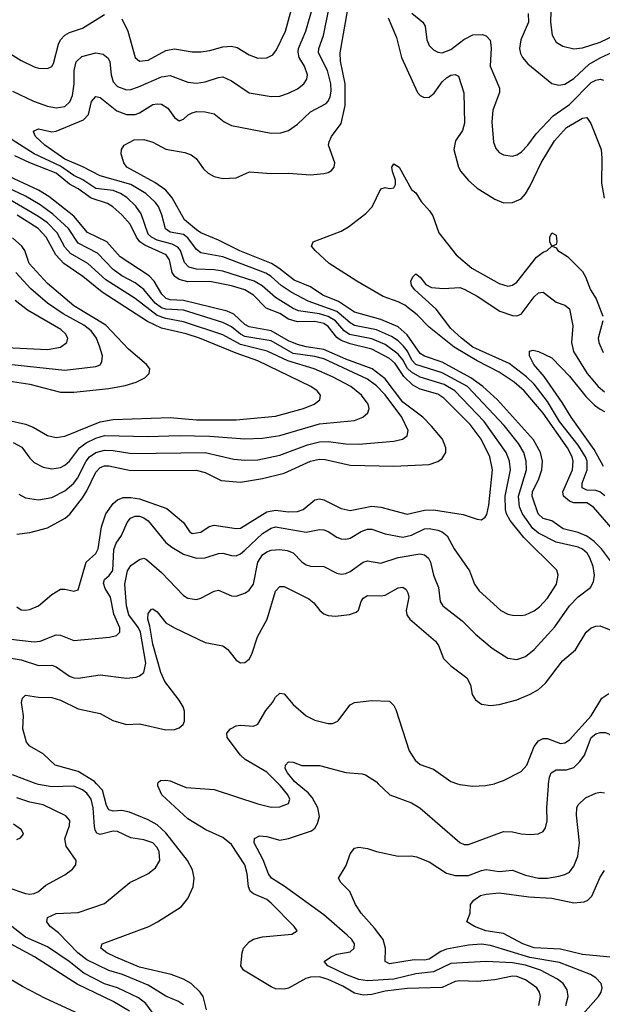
# Model space of a CAD drawing. Header units: inches. Extents: x 1308407 to 1441228, y 959628 to 1036311.
# Tile 615 of 656: x 1380843 to 1383500, y 1018995 to 1023482. Entities that reach past the tile are written whole.
import ezdxf

# ---------------------------------------------------------------- set-up
doc = ezdxf.new("R2010")
doc.units = ezdxf.units.IN
doc.header["$MEASUREMENT"] = 0
doc.layers.add('B3081', color=7, linetype='Continuous')
doc.layers.add('B3082', color=7, linetype='Continuous')

msp = doc.modelspace()

# ---------------------------------------------------------------- linework, layer by layer
at = {"layer": 'B3081', "color": 5}
for points, elevation in [([(1381590, 1018992.6), (1381568.3, 1019008.3), (1381510, 1019032.3), (1381430, 1019082.4), (1381312.4, 1019130), (1381250, 1019149.2), (1381150, 1019196.7), (1381109.1, 1019230), (1381020.7, 1019320.7), (1380983.1, 1019350), (1380967.3, 1019370), (1380969.7, 1019390), (1381010, 1019408.4), (1381110, 1019413), (1381230, 1019454.9), (1381346.3, 1019550), (1381427.6, 1019590), (1381463.3, 1019616.7), (1381483.1, 1019650), (1381479.9, 1019690), (1381470.5, 1019710), (1381450, 1019730.5), (1381410, 1019744.7), (1381350, 1019753.2), (1381290, 1019782.4), (1381270, 1019784.1), (1381210, 1019768.9), (1381195.4, 1019775.4), (1381187.6, 1019787.6), (1381184.5, 1019804.5), (1381178.1, 1019890), (1381170, 1019929.7), (1381150, 1019957.6), (1381130, 1019972.7), (1381090, 1019988.1), (1380990, 1019986.1), (1380930, 1019996.1), (1380919.3, 1020000)], 2940), ([(1381695.6, 1018970), (1381680.2, 1019030), (1381666.6, 1019050), (1381625.4, 1019090), (1381590, 1019109.9), (1381533.5, 1019130), (1381390, 1019164.7), (1381281.6, 1019210), (1381241.1, 1019230), (1381212.8, 1019250), (1381219.6, 1019270), (1381431.8, 1019350), (1381471.6, 1019370), (1381580.3, 1019439.7), (1381610, 1019477.1), (1381634.8, 1019530), (1381639.8, 1019570), (1381631.9, 1019608.1), (1381609.3, 1019650), (1381510, 1019776), (1381470, 1019812.5), (1381430, 1019835.4), (1381343.9, 1019870), (1381310, 1019878.4), (1381270, 1019875.6), (1381250, 1019881.1), (1381240.1, 1019900.1), (1381220.8, 1019970), (1381194, 1020000)], 2920), ([(1383211.1, 1018990), (1383218.6, 1019030), (1383214.5, 1019050), (1383201, 1019070), (1383150, 1019105.8), (1383110, 1019122.1), (1383090, 1019123.4), (1383010, 1019106.9), (1382930, 1019098.4), (1382850, 1019101.2), (1382830, 1019098.5), (1382770, 1019070.7), (1382610, 1019067), (1382510, 1019055.4), (1382450, 1019039.4), (1382410, 1019035.7), (1382370, 1019045.4), (1382317, 1019077), (1382250, 1019108.2), (1382210, 1019119.9), (1382170, 1019118.6), (1382147.9, 1019112.1), (1382070, 1019068.7), (1382050, 1019063.2), (1382010, 1019066), (1381990, 1019073.8), (1381863.6, 1019150), (1381851.5, 1019170), (1381857.7, 1019230), (1381863.9, 1019250), (1381890, 1019280.2), (1381910, 1019291.8), (1381950, 1019302.5), (1382085.1, 1019314.9), (1382109.4, 1019330), (1382095.1, 1019350), (1381990, 1019456.3), (1381970, 1019472.2), (1381910, 1019497.8), (1381895, 1019510), (1381886.6, 1019530), (1381881.5, 1019590), (1381869.6, 1019630), (1381810, 1019723.5), (1381770, 1019754.4), (1381691.6, 1019790), (1381610, 1019839.8), (1381492.1, 1019950), (1381472.8, 1019990), (1381474, 1020000)], 2880), ([(1381562.3, 1020000), (1381602.8, 1019982.8), (1381730, 1019973), (1381930, 1019908.3), (1381990, 1019893.5), (1382030, 1019894.2), (1382069.6, 1019910), (1382075.5, 1019930), (1382065.7, 1019950), (1382033.4, 1019990), (1382023.3, 1020000)], 2880), ([(1383333.8, 1018990), (1383344.9, 1019030), (1383340.5, 1019060.5), (1383322.4, 1019090), (1383295.4, 1019110), (1383218, 1019150), (1383150, 1019172.5), (1383090, 1019183.1), (1382970, 1019190.3), (1382810, 1019181.2), (1382730, 1019143), (1382650, 1019133.1), (1382550, 1019110), (1382430, 1019101.5), (1382390, 1019107.3), (1382330, 1019130.3), (1382248.6, 1019170), (1382232.4, 1019190), (1382260.3, 1019210), (1382290, 1019222.9), (1382350, 1019233.8), (1382368.7, 1019250), (1382370, 1019271.1), (1382358.2, 1019290), (1382337, 1019310), (1382230, 1019401.9), (1382050, 1019532.7), (1381991.5, 1019570), (1381977.6, 1019590), (1381953.5, 1019653.5), (1381913, 1019730), (1381914.5, 1019750), (1381937.7, 1019762.3), (1381970, 1019759.6), (1382030, 1019742.8), (1382070, 1019751), (1382174.2, 1019785.8), (1382190, 1019797.8), (1382202, 1019818), (1382210.8, 1019850), (1382202.4, 1019890), (1382176.6, 1019936.6), (1382159, 1019959), (1382108.2, 1020000)], 2860), ([(1382478.8, 1020000), (1382532, 1019950), (1382630, 1019912.7), (1382667.6, 1019890), (1382850, 1019732), (1382870, 1019723.1), (1382890, 1019722.7), (1383050, 1019781.8), (1383090, 1019780.7), (1383130, 1019771.5), (1383171.1, 1019768.9), (1383207.9, 1019772.1), (1383230, 1019782), (1383240.8, 1019799.2), (1383248.5, 1019831.5), (1383246.9, 1019890), (1383254.2, 1019990), (1383255.4, 1020000)], 2860), ([(1382839.9, 1020000), (1382850, 1019996.5), (1382910, 1019988.2), (1382968, 1019992), (1383008.7, 1020000)], 2880), ([(1380790, 1019527.3), (1380870, 1019499.4), (1380890, 1019496.1), (1380910, 1019499), (1380930, 1019509.4), (1380962.9, 1019537.1), (1381050, 1019585.3), (1381084.2, 1019610), (1381099.7, 1019630), (1381101.1, 1019650), (1381056, 1019716), (1381048.6, 1019748.6), (1381070.6, 1019810), (1381071.8, 1019831.8), (1381054.4, 1019854.4), (1380950, 1019903.4), (1380890, 1019915.5), (1380830, 1019935.8)], 2960), ([(1383410.8, 1018949.2), (1383482.2, 1019030), (1383494.6, 1019050), (1383498.9, 1019070), (1383494.8, 1019090), (1383470, 1019116), (1383447.1, 1019130), (1383304.7, 1019184.7), (1383170, 1019208.8), (1382990, 1019263), (1382950, 1019268.5), (1382890, 1019263.8), (1382790, 1019246.1), (1382764.2, 1019235.8), (1382710, 1019200.1), (1382690, 1019196.3), (1382642.3, 1019197.7), (1382530, 1019179.8), (1382509.7, 1019190), (1382510.9, 1019250), (1382500.8, 1019290), (1382462, 1019342), (1382401.1, 1019410), (1382375.4, 1019450), (1382348.6, 1019508.6), (1382307.6, 1019550), (1382297.6, 1019570), (1382332.1, 1019627.9), (1382350, 1019681), (1382370, 1019706.8), (1382390, 1019710.6), (1382430, 1019705.5), (1382470, 1019690.4), (1382570, 1019670.4), (1382630, 1019671.5), (1382652.9, 1019667.1), (1382710, 1019644.7), (1382790, 1019592.9), (1382830, 1019581), (1382890, 1019581.7), (1382950, 1019605.1), (1382970, 1019608.5), (1383030, 1019599.4), (1383090, 1019606.6), (1383150, 1019582.8), (1383210, 1019570.1), (1383250.8, 1019569.2), (1383301.7, 1019578.2), (1383330, 1019585.8), (1383350, 1019596.9), (1383370, 1019624.6), (1383388.6, 1019670), (1383396.7, 1019730), (1383383.1, 1019856.9), (1383384.6, 1019890), (1383390, 1019903.8), (1383423.7, 1019936.3), (1383470, 1019957.6), (1383490, 1019962), (1383510, 1019958)], 2840), ([(1380830, 1019745.3), (1380847.2, 1019752.8), (1380860.5, 1019770), (1380851.5, 1019790), (1380815.2, 1019815.2)], 2980), ([(1383584.3, 1019204.3), (1383410, 1019221.8), (1383310, 1019245.7), (1383190, 1019252.6), (1383138, 1019270), (1383050, 1019317.2), (1382969.7, 1019330), (1382917, 1019350), (1382882, 1019370), (1382898, 1019410), (1382899.5, 1019450), (1382914, 1019470), (1382945.1, 1019490), (1382970, 1019496.9), (1383030, 1019502.2), (1383164.7, 1019484.7), (1383270, 1019478.3), (1383370, 1019456.8), (1383417.9, 1019462.1), (1383434.8, 1019470), (1383453.1, 1019486.9), (1383490, 1019574.4), (1383510, 1019603.8)], 2820), ([(1381452.9, 1018952.9), (1381419, 1018999), (1381384.8, 1019024.8), (1381290, 1019069.6), (1381230, 1019088), (1381136.2, 1019136.2), (1381069.3, 1019190), (1380970, 1019257.4), (1380870, 1019301.1), (1380703.5, 1019430)], 2960), ([(1381343.7, 1018963.7), (1381270, 1019007.2), (1381106.1, 1019086.1), (1380910.7, 1019210.7), (1380690, 1019329.1)], 2980), ([(1381150, 1018934.8), (1380960.9, 1019020.9), (1380856.1, 1019076.1), (1380710, 1019161.7)], 3020)]:
    msp.add_lwpolyline(points, dxfattribs=dict(at, elevation=elevation))
at = {"layer": 'B3082', "color": 5}
for points, elevation in [([(1383267.6, 1023570), (1383264.4, 1023470), (1383271.5, 1023411.5), (1383290, 1023378.9), (1383320.6, 1023360.6), (1383370, 1023348.4), (1383410, 1023354), (1383490, 1023378.6), (1383590, 1023427)], 2980), ([(1380770, 1020578.9), (1380850, 1020564.6), (1380930, 1020538.4), (1380990, 1020539.8), (1381010, 1020532.5), (1381070, 1020490.2), (1381090, 1020482.3), (1381110, 1020481.1), (1381210, 1020495.8), (1381330, 1020481.6), (1381374.2, 1020485.8), (1381390, 1020491.4), (1381410, 1020507.2), (1381419.2, 1020550), (1381395.1, 1020690), (1381385.9, 1020710), (1381341.4, 1020770), (1381330, 1020810), (1381323.5, 1020910), (1381334.8, 1020970), (1381350, 1020995), (1381390, 1021021.6), (1381410, 1021028.1), (1381421.7, 1021021.7), (1381490, 1020962.3), (1381590, 1020858), (1381610, 1020846.2), (1381650, 1020840.2), (1381670, 1020844.9), (1381730, 1020877.6), (1381750, 1020881.3), (1381810, 1020855.8), (1381830, 1020854.4), (1381873, 1020870), (1381890, 1020882), (1381910, 1020908.8), (1381928.9, 1021010), (1381950, 1021043.2), (1381970, 1021057.3), (1381990, 1021064), (1382030, 1021067.2), (1382062.8, 1021062.8), (1382090, 1021052.9), (1382130.7, 1021010.7), (1382150, 1020997.1), (1382170, 1020991), (1382230, 1020990.2), (1382290, 1020959.7), (1382310, 1020955.2), (1382330, 1020957.4), (1382350, 1020967), (1382410, 1021009.4), (1382430, 1021015.8), (1382490, 1021005), (1382569.5, 1021030.5), (1382667.8, 1021047.8), (1382690, 1021043.8), (1382707.8, 1021027.8), (1382716.3, 1021010), (1382730.7, 1020950.7), (1382753.6, 1020893.6), (1382760.2, 1020830), (1382772.4, 1020810), (1382861.6, 1020741.6), (1382921.6, 1020681.6), (1382997.7, 1020617.7), (1383070, 1020572.8), (1383110, 1020566.7), (1383150, 1020579.2), (1383190, 1020611.3), (1383284.3, 1020715.7), (1383350, 1020810.9), (1383390, 1020851.8), (1383445.9, 1020894.1), (1383459.9, 1020920.1), (1383464.9, 1020950), (1383458.1, 1020990), (1383443.9, 1021030), (1383431.3, 1021050), (1383410, 1021068.8), (1383390, 1021077.9), (1383290, 1021100.8), (1383210, 1021141.8), (1383182.9, 1021162.9), (1383135.8, 1021230), (1383122.3, 1021262.3), (1383117.5, 1021310), (1383154.7, 1021430), (1383153.6, 1021470), (1383142.7, 1021510), (1383118, 1021550), (1383052, 1021632), (1382885.4, 1021810), (1382770, 1021872.2), (1382650, 1021909.9), (1382632.3, 1021930), (1382611.5, 1021971.5), (1382594.2, 1021994.2), (1382570, 1022017.6), (1382538.3, 1022038.3), (1382470, 1022068.7), (1382370, 1022088.6), (1382350, 1022100.2), (1382290, 1022152.1), (1382159.2, 1022199.2), (1382080.7, 1022240.7), (1382035.8, 1022270), (1381990.7, 1022310.7), (1381966.4, 1022326.4), (1381770, 1022401.7), (1381670, 1022419.9), (1381650, 1022433.8), (1381610, 1022488.3), (1381590, 1022502.6), (1381530, 1022514.2), (1381508, 1022528), (1381492.2, 1022592.2), (1381475.9, 1022630), (1381461.8, 1022650), (1381419.3, 1022690), (1381350, 1022730.5), (1381210, 1022770.3), (1381131.2, 1022811.2), (1381050, 1022846.2), (1380957.9, 1022910), (1380916, 1022950), (1380906.3, 1022970), (1380910, 1022975.6), (1380930, 1022984), (1380990, 1022970.8), (1381010, 1022973.4), (1381134.6, 1023025.4), (1381157.9, 1023050), (1381170.6, 1023109.4), (1381190, 1023132.4), (1381210, 1023126.4), (1381286.9, 1023066.9), (1381330, 1023049.6), (1381370, 1023049.6), (1381390, 1023057.2), (1381450, 1023094.8), (1381470, 1023099), (1381490, 1023096.9), (1381518.6, 1023078.6), (1381550, 1023036.4), (1381570, 1023021.1), (1381590, 1023029), (1381611.7, 1023048.3), (1381630, 1023057.4), (1381650, 1023062.6), (1381690, 1023062.3), (1381730, 1023052.9), (1381776.6, 1023016.6), (1381810, 1022999.7), (1381990, 1022964), (1382034.1, 1022965.9), (1382070, 1022976.1), (1382110, 1023005.8), (1382170, 1023062.3), (1382240.3, 1023099.7), (1382250.3, 1023109.7), (1382259.1, 1023130), (1382263.5, 1023156.5), (1382262.2, 1023190), (1382246.6, 1023250), (1382206.7, 1023330), (1382208, 1023350), (1382229.5, 1023410), (1382252.9, 1023530)], 2940), ([(1380810, 1023156.5), (1380907, 1023110), (1380970, 1023088.2), (1381010, 1023080.4), (1381050, 1023086), (1381072.8, 1023107.2), (1381083.6, 1023136.4), (1381091.6, 1023190), (1381092.5, 1023250), (1381101.7, 1023290), (1381126.4, 1023313.6), (1381190, 1023330.1), (1381223.9, 1023323.9), (1381246.5, 1023306.5), (1381255.3, 1023290), (1381260.3, 1023230), (1381270, 1023198.4), (1381290, 1023177.9), (1381330, 1023162.8), (1381350, 1023163.5), (1381384.7, 1023175.3), (1381490, 1023220.7), (1381530, 1023227.2), (1381610, 1023197.7), (1381650, 1023193), (1381690, 1023198.3), (1381750, 1023219), (1381770, 1023220.6), (1381810, 1023203), (1381890, 1023148.4), (1381990, 1023131.8), (1382030, 1023133.5), (1382070, 1023146.2), (1382110, 1023166), (1382139.3, 1023190), (1382153, 1023210), (1382156.3, 1023230), (1382142.8, 1023270), (1382117.3, 1023310), (1382113.3, 1023333.3), (1382115.3, 1023350), (1382148.5, 1023430), (1382177, 1023530)], 2960), ([(1383541.5, 1021010), (1383496, 1021070), (1383463.8, 1021103.8), (1383430, 1021128.1), (1383390, 1021144.7), (1383321.2, 1021161.2), (1383270, 1021197.5), (1383230, 1021209.1), (1383207.6, 1021230), (1383180.1, 1021310), (1383181.2, 1021330), (1383211.4, 1021390), (1383225, 1021430), (1383227.8, 1021470), (1383218.5, 1021510), (1383187.2, 1021567.2), (1383021.6, 1021750), (1382955.7, 1021810), (1382900.7, 1021850), (1382770, 1021921.6), (1382690, 1021948.8), (1382670, 1021960.3), (1382610, 1022045.1), (1382570, 1022081.5), (1382490, 1022116), (1382370, 1022149.3), (1382297.4, 1022197.4), (1382226.6, 1022226.6), (1382170, 1022263.8), (1382095.2, 1022295.2), (1382024.8, 1022350), (1381991.3, 1022370), (1381847.8, 1022427.8), (1381750, 1022477.1), (1381670, 1022510.3), (1381650, 1022523.8), (1381594.5, 1022570), (1381539.2, 1022670), (1381510, 1022704.4), (1381459.7, 1022739.7), (1381332.4, 1022810), (1381319.1, 1022830), (1381306.3, 1022870), (1381307.3, 1022890), (1381320.5, 1022910), (1381365.7, 1022934.3), (1381410, 1022936.3), (1381450, 1022923.5), (1381510, 1022892.1), (1381596.8, 1022876.8), (1381625.2, 1022865.2), (1381648.7, 1022848.7), (1381681.4, 1022801.4), (1381702.6, 1022782.6), (1381730, 1022767.8), (1381770, 1022758.6), (1381830, 1022760.8), (1381892.1, 1022787.9), (1381990, 1022780.2), (1382070, 1022781.8), (1382170, 1022774.7), (1382230, 1022780.2), (1382250, 1022784.9), (1382265.6, 1022794.4), (1382277.2, 1022810), (1382280.2, 1022830), (1382252.2, 1022910), (1382255.1, 1022924.9), (1382265.7, 1022950), (1382310, 1023009.2), (1382327.1, 1023090), (1382327.2, 1023190), (1382306.7, 1023293.3), (1382305, 1023330), (1382339.3, 1023530)], 2920), ([(1381310, 1023485.5), (1381336.8, 1023430), (1381369.4, 1023310), (1381390, 1023292.8), (1381430, 1023297.4), (1381510, 1023340.7), (1381550, 1023349.5), (1381630, 1023335.9), (1381670, 1023334.8), (1381710, 1023340.7), (1381770, 1023358.4), (1381810, 1023360.5), (1381834.5, 1023354.5), (1381890, 1023321), (1381930, 1023306.2), (1381970, 1023307.6), (1381997.9, 1023322.1), (1382015, 1023345), (1382056, 1023430), (1382082.9, 1023530)], 2980), ([(1380770, 1023346.4), (1380850, 1023295.9), (1380910, 1023266.3), (1380930, 1023260.2), (1380970, 1023259.7), (1380990, 1023269.1), (1380997.6, 1023282.4), (1381019.7, 1023370), (1381030, 1023390.2), (1381049, 1023411), (1381070, 1023423), (1381130, 1023443.1), (1381230, 1023505.5)], 2980), ([(1382524.1, 1023490), (1382561.3, 1023401.3), (1382584.8, 1023310), (1382656.8, 1023150), (1382670, 1023135.6), (1382687.4, 1023127.4), (1382710, 1023129.4), (1382733.7, 1023146.3), (1382770, 1023198), (1382790, 1023217), (1382810, 1023228.5), (1382830, 1023232.6), (1382844.1, 1023224.1), (1382868.8, 1023148.8), (1382871.3, 1023010), (1382862.6, 1022977.4), (1382830.2, 1022930), (1382823.5, 1022890), (1382845, 1022810), (1382855.5, 1022790), (1382890, 1022749.1), (1382930, 1022714.7), (1383010, 1022663.5), (1383050, 1022647.5), (1383090, 1022649.2), (1383130, 1022665.4), (1383150, 1022688.1), (1383170, 1022721.6), (1383220.8, 1022830), (1383281.7, 1022930), (1383336.8, 1022990), (1383410, 1023033.1), (1383430, 1023035.5), (1383448.6, 1023008.6), (1383494.6, 1022890), (1383498.5, 1022850), (1383496.8, 1022736.8), (1383508.4, 1022668.4)], 2920), ([(1382631.3, 1023511.3), (1382682.3, 1023470), (1382692.7, 1023452.7), (1382699.6, 1023390), (1382710, 1023364.4), (1382730, 1023344.6), (1382750, 1023334.3), (1382770, 1023331.3), (1382810, 1023345.5), (1382868.8, 1023391.2), (1382910, 1023412.2), (1382954.2, 1023414.2), (1382970, 1023408.1), (1382988.2, 1023388.2), (1382994.1, 1023354.1), (1382989.4, 1023270), (1383031.3, 1023170), (1383031.3, 1023150), (1383001.4, 1023070), (1382996, 1023016), (1383004.2, 1022924.2), (1383015.4, 1022895.4), (1383030, 1022877), (1383050, 1022865.3), (1383090, 1022859.6), (1383110, 1022865.3), (1383130, 1022878.3), (1383161.2, 1022910), (1383198.2, 1022961.8), (1383276.2, 1023043.8), (1383350, 1023095.6), (1383450, 1023194.8), (1383470, 1023206.7), (1383490, 1023210.8), (1383505.7, 1023205.7)], 2940), ([(1383161.8, 1023510), (1383163.3, 1023470), (1383129, 1023390), (1383123.2, 1023350), (1383127.8, 1023327.8), (1383136.5, 1023310), (1383160.9, 1023280.9), (1383270, 1023191.5), (1383302.6, 1023182.6), (1383330, 1023187.6), (1383370, 1023214.1), (1383440.7, 1023279.3), (1383490, 1023308.2), (1383570, 1023344.7)], 2960), ([(1380790, 1020660.3), (1380910, 1020646.1), (1380936.9, 1020650), (1381010, 1020678.7), (1381030, 1020677.4), (1381090, 1020652.1), (1381252.5, 1020667.5), (1381285.2, 1020674.8), (1381300.5, 1020690), (1381300.3, 1020710), (1381273.1, 1020773.1), (1381257.1, 1020850), (1381233.4, 1020890), (1381226.2, 1020913.8), (1381230.5, 1020930), (1381251.6, 1020948.4), (1381267.7, 1020972.2), (1381273.4, 1021066.6), (1381283.2, 1021096.8), (1381308.2, 1021131.8), (1381333.2, 1021190), (1381349.5, 1021210.5), (1381370, 1021218.5), (1381390, 1021218.7), (1381410, 1021212.3), (1381430, 1021198), (1381510, 1021099.4), (1381537.7, 1021077.7), (1381590, 1021046.6), (1381650, 1021027.8), (1381690, 1021030.1), (1381750, 1021049.4), (1381770, 1021050.2), (1381810, 1021039.4), (1381830, 1021039), (1381850, 1021048), (1381870, 1021064.7), (1381950, 1021139.7), (1381990, 1021165.3), (1382010, 1021170.5), (1382150, 1021146.9), (1382210, 1021158), (1382230, 1021156.3), (1382250, 1021149.4), (1382290, 1021123.2), (1382310, 1021115.3), (1382330, 1021114.4), (1382350, 1021119.4), (1382400.9, 1021150), (1382430, 1021160.4), (1382450, 1021159.8), (1382510, 1021139.5), (1382590, 1021123.3), (1382630, 1021132.8), (1382690, 1021161.4), (1382710, 1021163.6), (1382750, 1021155.7), (1382770, 1021148.2), (1382793.5, 1021130), (1382824.3, 1021070), (1382895.2, 1020970), (1382918.2, 1020910), (1382938.7, 1020878.7), (1383036.9, 1020790), (1383070, 1020772.8), (1383090, 1020767.7), (1383130, 1020766.2), (1383150, 1020770.2), (1383190, 1020788.6), (1383213.5, 1020806.5), (1383250, 1020845.4), (1383291.2, 1020910), (1383298.9, 1020950), (1383292.5, 1020972.5), (1383141.9, 1021121.9), (1383080, 1021200), (1383063.8, 1021230), (1383059.1, 1021250), (1383057.1, 1021310), (1383081.5, 1021430), (1383076.7, 1021470), (1383061.2, 1021510), (1382962.2, 1021650), (1382827.4, 1021790), (1382779.5, 1021819.5), (1382670, 1021852.2), (1382630, 1021875), (1382612.1, 1021892.1), (1382590, 1021932.4), (1382570, 1021957.8), (1382510, 1022000.8), (1382450, 1022026.8), (1382347.2, 1022047.2), (1382323.3, 1022063.3), (1382283, 1022110), (1382249.5, 1022129.5), (1382210, 1022141.4), (1382115.4, 1022155.4), (1382090, 1022165.2), (1382010, 1022216.3), (1381949.5, 1022269.5), (1381912.5, 1022290), (1381770, 1022335.9), (1381730, 1022342.3), (1381650, 1022344.2), (1381614.2, 1022354.2), (1381594.6, 1022374.6), (1381577.5, 1022430), (1381565.1, 1022445.1), (1381538.3, 1022458.3), (1381470, 1022476.7), (1381444.6, 1022490), (1381430, 1022504.3), (1381396.8, 1022596.8), (1381372.4, 1022632.4), (1381331.8, 1022671.8), (1381302.5, 1022690), (1381270, 1022702.8), (1381190, 1022712.4), (1381131.9, 1022751.9), (1381090, 1022771.3), (1381030, 1022814.8), (1380909.9, 1022870), (1380719.7, 1022990)], 2960), ([(1380830, 1021137.4), (1380890, 1021144.6), (1380970, 1021165.5), (1381050.7, 1021210), (1381071.7, 1021228.3), (1381130, 1021302.5), (1381150, 1021335), (1381190, 1021419.8), (1381210, 1021440.3), (1381230, 1021448), (1381250, 1021448.5), (1381350, 1021428), (1381648.2, 1021428.2), (1381690, 1021418.4), (1381762.4, 1021382.4), (1381850, 1021374.6), (1381950, 1021391), (1382050, 1021415.4), (1382169.4, 1021470.6), (1382210, 1021479), (1382237, 1021477), (1382350, 1021452.4), (1382550, 1021446.6), (1382710, 1021454.6), (1382750, 1021467.8), (1382770, 1021482.8), (1382786.6, 1021510), (1382787.2, 1021530), (1382771, 1021570), (1382721.7, 1021630), (1382681.1, 1021670), (1382590, 1021739.5), (1382510, 1021845.1), (1382451.2, 1021890), (1382330, 1021935), (1382230, 1021978.1), (1382150.2, 1021990.2), (1382110, 1022000.9), (1382070, 1022018.2), (1381990, 1022064), (1381890, 1022082.8), (1381870, 1022092.2), (1381819.8, 1022139.8), (1381790, 1022153.9), (1381590, 1022202.1), (1381530, 1022205.8), (1381511.1, 1022211.1), (1381491.3, 1022231.3), (1381456.2, 1022290), (1381433.9, 1022313.9), (1381301.1, 1022401.1), (1381241.6, 1022470), (1381152.1, 1022512.1), (1381090, 1022586.4), (1380976.3, 1022676.3), (1380930, 1022705.1), (1380615.1, 1022850)], 3020), ([(1380830, 1020806), (1380850, 1020792.9), (1380870, 1020791.3), (1380890, 1020793.4), (1380930, 1020810.2), (1380990, 1020862.8), (1381030, 1020886), (1381050, 1020886.7), (1381090, 1020877.4), (1381110, 1020883.8), (1381147.2, 1021010), (1381190.4, 1021049.6), (1381200.7, 1021070), (1381216, 1021170), (1381236, 1021230), (1381270, 1021276.8), (1381290, 1021293.3), (1381316.1, 1021303.9), (1381350, 1021305), (1381390, 1021297.6), (1381514.2, 1021254.2), (1381590.3, 1021190), (1381617.4, 1021150), (1381630, 1021140.7), (1381670, 1021145.6), (1381707.7, 1021172.3), (1381730, 1021178.5), (1381830, 1021162.3), (1381850, 1021165.1), (1381970, 1021238.8), (1382010, 1021246.1), (1382070, 1021238.7), (1382110, 1021239.9), (1382136.8, 1021250), (1382190, 1021293.1), (1382210, 1021298.1), (1382230, 1021294.4), (1382310, 1021253.6), (1382350, 1021245.5), (1382450, 1021264.3), (1382490, 1021260.3), (1382610, 1021229), (1382690, 1021246.3), (1382730, 1021247.5), (1382866.4, 1021226.4), (1382930, 1021204.9), (1382950, 1021203.1), (1382965.4, 1021214.6), (1382973, 1021227), (1382983, 1021270), (1383000.3, 1021430), (1382987.5, 1021490), (1382948, 1021570), (1382897.5, 1021637.5), (1382777.2, 1021757.2), (1382750, 1021775.7), (1382670, 1021797.3), (1382636.8, 1021816.8), (1382595.5, 1021855.5), (1382555.3, 1021915.3), (1382530, 1021937.6), (1382450, 1021981), (1382350, 1022004.3), (1382310, 1022019.6), (1382290, 1022033.5), (1382250, 1022083.9), (1382230, 1022096.7), (1382190, 1022105.9), (1382110, 1022104.6), (1382070, 1022116.7), (1382030, 1022142.5), (1381967.4, 1022167.4), (1381910, 1022226.8), (1381870, 1022251.4), (1381810, 1022269.1), (1381710, 1022288), (1381610, 1022287.2), (1381570, 1022298), (1381550.7, 1022310.7), (1381538.6, 1022330), (1381527.3, 1022387.4), (1381511.8, 1022410), (1381414.4, 1022454.4), (1381391.1, 1022470), (1381376.1, 1022490), (1381346.7, 1022550), (1381310, 1022591.9), (1381268.9, 1022628.9), (1381243.4, 1022643.4), (1381170, 1022667.7), (1381110.3, 1022710.3), (1381070, 1022731.7), (1381010, 1022782.4), (1380889.2, 1022829.2), (1380822, 1022862)], 2980), ([(1383550, 1021156.7), (1383460.6, 1021260.6), (1383430, 1021279.5), (1383370, 1021280.4), (1383350, 1021287.5), (1383323.7, 1021310), (1383320.3, 1021330), (1383364.7, 1021430), (1383367.7, 1021470), (1383362.2, 1021490), (1383342, 1021530), (1383230, 1021688.3), (1383144.4, 1021790), (1383098.8, 1021830), (1383030, 1021876.1), (1382930, 1021927.7), (1382824.6, 1021990), (1382710, 1022081.2), (1382656.7, 1022136.7), (1382600.3, 1022180.3), (1382570, 1022196.6), (1382500.3, 1022220.3), (1382381, 1022290), (1382254.5, 1022370), (1382191.2, 1022430), (1382173.6, 1022450), (1382181.6, 1022470), (1382310, 1022518), (1382342.8, 1022537.2), (1382421.7, 1022598.3), (1382451.2, 1022628.8), (1382490, 1022710.3), (1382510, 1022717.3), (1382530, 1022712.9), (1382550, 1022714.9), (1382557.2, 1022730), (1382556.8, 1022750), (1382542.8, 1022790), (1382541.1, 1022810), (1382550, 1022825.5), (1382574.2, 1022810), (1382630, 1022708), (1382650, 1022692), (1382673.6, 1022653.6), (1382712.9, 1022610), (1382727.2, 1022587.2), (1382754.2, 1022510), (1382833.7, 1022410), (1382904.7, 1022350), (1383030, 1022279.2), (1383070, 1022267.9), (1383090, 1022272.6), (1383110, 1022286.2), (1383200.7, 1022399.3), (1383230, 1022422.5), (1383248.3, 1022430), (1383269.5, 1022450), (1383260.5, 1022470), (1383260.9, 1022490), (1383270, 1022510.4), (1383290, 1022499.1), (1383293.6, 1022470), (1383290, 1022457.2), (1383272, 1022450), (1383290, 1022442.8), (1383298, 1022430), (1383342.1, 1022402.1), (1383410, 1022333.6), (1383424, 1022310), (1383447, 1022250), (1383472.6, 1022210), (1383502.1, 1022130)], 2880), ([(1380839.2, 1021319.2), (1380870, 1021302.3), (1380930, 1021293.1), (1380990, 1021303.9), (1381050, 1021335.1), (1381090, 1021369.6), (1381107.6, 1021392.4), (1381147.2, 1021470), (1381162.1, 1021490), (1381190, 1021509.7), (1381230, 1021520.7), (1381270, 1021519.2), (1381355.2, 1021504.8), (1381689.3, 1021509.3), (1381819.3, 1021479.3), (1381870, 1021474.5), (1381930, 1021475.7), (1382030, 1021497.2), (1382155.3, 1021544.7), (1382210, 1021558.2), (1382250, 1021559.7), (1382330, 1021548.2), (1382390, 1021547.2), (1382550, 1021560.5), (1382589.1, 1021570.9), (1382610, 1021586), (1382615.4, 1021610), (1382586.7, 1021670), (1382510, 1021771.6), (1382470, 1021812.7), (1382430, 1021843), (1382230, 1021936.2), (1382190, 1021946.6), (1382090, 1021960.7), (1381990, 1022017.9), (1381870, 1022037.6), (1381850, 1022048.4), (1381810, 1022082.7), (1381770, 1022101.5), (1381590, 1022157.7), (1381510, 1022162.9), (1381490, 1022168.9), (1381461.8, 1022190), (1381410, 1022252.7), (1381370, 1022282.1), (1381310, 1022314.4), (1381270, 1022342.6), (1381197.7, 1022417.7), (1381110, 1022463), (1381066.1, 1022530), (1380995.1, 1022595.1), (1380937.6, 1022637.6), (1380870, 1022677.6), (1380730, 1022742.8)], 3040), ([(1380814.3, 1021554.3), (1380853, 1021533), (1380890, 1021483.2), (1380910, 1021463.5), (1380950, 1021443), (1380990, 1021434.3), (1381030, 1021441), (1381050, 1021452), (1381070, 1021469.5), (1381115.6, 1021530), (1381146.2, 1021553.8), (1381190, 1021574.3), (1381230, 1021586.1), (1381430, 1021583), (1381570, 1021586.9), (1381710, 1021583.8), (1381870, 1021572.4), (1381950, 1021574.1), (1382030, 1021586.9), (1382210, 1021639.7), (1382370, 1021655.9), (1382408, 1021670), (1382430.5, 1021689.5), (1382436.8, 1021710), (1382432.2, 1021730), (1382401.7, 1021770), (1382354.1, 1021810), (1382270, 1021854.6), (1382186.6, 1021890), (1382066.4, 1021926.4), (1381971.5, 1021971.5), (1381850, 1022001.4), (1381770, 1022045.5), (1381590, 1022105.5), (1381510, 1022119.4), (1381470, 1022134), (1381370, 1022211), (1381236.5, 1022296.5), (1381154.2, 1022370), (1381075.6, 1022415.6), (1381050, 1022445.7), (1381015, 1022510), (1380970, 1022556), (1380926.3, 1022586.3), (1380748.6, 1022690)], 3060), ([(1380790, 1021656.4), (1380870, 1021638.6), (1380904.7, 1021624.7), (1380970, 1021587.5), (1381010, 1021578.3), (1381050, 1021583.3), (1381210, 1021648.7), (1381270, 1021659.4), (1381530, 1021668.4), (1381650, 1021658.5), (1381830, 1021658.6), (1382010, 1021675.7), (1382137.4, 1021710), (1382186.9, 1021730), (1382212.3, 1021750), (1382215.3, 1021770), (1382199.3, 1021790), (1382171.8, 1021810), (1381930, 1021927.6), (1381830, 1021961.5), (1381662.9, 1022030), (1381602.4, 1022050), (1381490, 1022076.3), (1381426.1, 1022106.1), (1381219.9, 1022239.9), (1381131.4, 1022311.4), (1381044.2, 1022370), (1381008, 1022410), (1380964.8, 1022490), (1380928, 1022530), (1380831.4, 1022591.4)], 3080), ([(1380750, 1021841.5), (1380890, 1021820.8), (1381030, 1021783.9), (1381090, 1021783.8), (1381250, 1021801.1), (1381324.7, 1021815.3), (1381374.3, 1021830), (1381414, 1021850), (1381434.3, 1021870), (1381437.4, 1021890), (1381422.3, 1021910), (1381340.2, 1021980.2), (1381235.7, 1022090), (1381090, 1022178.5), (1380970, 1022279), (1380887.2, 1022370), (1380866.8, 1022430), (1380853.7, 1022450), (1380810, 1022487.9)], 3120), ([(1380750, 1021916.1), (1381050, 1021884.7), (1381190, 1021900.6), (1381210.5, 1021909.5), (1381218.1, 1021921.8), (1381221, 1021950), (1381209.3, 1021990), (1381193.1, 1022030), (1381170, 1022063.1), (1381136.4, 1022090), (1381041.9, 1022141.9), (1380969.9, 1022189.9), (1380894.9, 1022254.9), (1380826.6, 1022330)], 3140), ([(1383511.6, 1021311.6), (1383489, 1021330), (1383470, 1021335.8), (1383430, 1021337.8), (1383407.7, 1021347.7), (1383407.8, 1021370), (1383430.8, 1021430), (1383430.7, 1021470), (1383423.5, 1021490), (1383390, 1021543.4), (1383305.4, 1021650), (1383250, 1021741.2), (1383190, 1021820.3), (1383154.6, 1021854.6), (1383075, 1021914.9), (1382910, 1021989.1), (1382857.9, 1022030), (1382810, 1022074.6), (1382742.8, 1022162.8), (1382645.4, 1022250), (1382629.5, 1022270.5), (1382626.6, 1022290), (1382636, 1022310), (1382650, 1022324), (1382670, 1022308), (1382695.2, 1022275.2), (1382721.3, 1022261.3), (1382776.6, 1022256.6), (1382850, 1022261.5), (1382870, 1022254), (1382930, 1022221.5), (1383033.3, 1022153.3), (1383090, 1022133), (1383110, 1022132.2), (1383130, 1022139.2), (1383190, 1022219), (1383210, 1022236.9), (1383230, 1022239.5), (1383236.2, 1022236.2), (1383290, 1022194), (1383330, 1022180.2), (1383350, 1022163.8), (1383366.2, 1022086.2), (1383359.3, 1022010), (1383369.1, 1021970), (1383431.9, 1021870), (1383480.8, 1021810), (1383510, 1021785.5)], 2860), ([(1380750, 1021988.9), (1380970, 1021978.4), (1381030, 1021988.9), (1381058.2, 1022010), (1381063.1, 1022030), (1381052.4, 1022050), (1381030.6, 1022070), (1380878.7, 1022158.7), (1380822.6, 1022202.6)], 3160), ([(1383503, 1022110), (1383481.4, 1022030), (1383484.7, 1022010), (1383504.4, 1021964.4)], 2880), ([(1383505.4, 1021445.4), (1383463.5, 1021523.5), (1383358.2, 1021670), (1383317.5, 1021737.5), (1383235.4, 1021855.4), (1383188.3, 1021910), (1383169, 1021950), (1383168.1, 1021971.9), (1383184.9, 1021975.1), (1383210, 1021969.2), (1383270, 1021940.8), (1383350, 1021857.6), (1383424.6, 1021764.6), (1383465, 1021725), (1383490, 1021706.8), (1383510, 1021696)], 2840), ([(1381194, 1020000), (1381185.1, 1020010), (1381110, 1020055.6), (1381004.8, 1020084.8), (1380950, 1020136.8), (1380890, 1020171.2), (1380874.8, 1020190), (1380857.6, 1020250), (1380860.7, 1020310), (1380852.4, 1020370), (1380856.9, 1020390), (1380870, 1020403.1), (1380930, 1020394.4), (1380990, 1020392.7), (1381030, 1020380.1), (1381110, 1020341.1), (1381210, 1020320.6), (1381268.8, 1020288.8), (1381330, 1020270.2), (1381390, 1020272.9), (1381510, 1020246), (1381550, 1020247.8), (1381570, 1020254.7), (1381588.4, 1020270), (1381594.3, 1020285.7), (1381594.7, 1020330), (1381588.4, 1020350), (1381570, 1020380.2), (1381505.3, 1020465.3), (1381486.7, 1020506.7), (1381450, 1020635.5), (1381437.7, 1020717.7), (1381428, 1020750), (1381430, 1020776.3), (1381445.3, 1020794.7), (1381450, 1020796.5), (1381470, 1020784), (1381510, 1020732.9), (1381550.1, 1020710.1), (1381690, 1020644.3), (1381770, 1020629), (1381792.4, 1020612.4), (1381830, 1020563), (1381850.4, 1020550.4), (1381870, 1020552.2), (1381890, 1020567.4), (1381902.7, 1020590), (1381928.3, 1020670), (1381971.9, 1020750), (1382010, 1020877.4), (1382030, 1020899.4), (1382050, 1020898.7), (1382162.5, 1020842.5), (1382184.8, 1020824.8), (1382211.6, 1020790), (1382230, 1020773.8), (1382250, 1020766.2), (1382282.9, 1020762.9), (1382348.2, 1020771.8), (1382378.1, 1020781.8), (1382388.9, 1020791.1), (1382400.7, 1020830), (1382410, 1020844.9), (1382430, 1020858.2), (1382490, 1020856), (1382510, 1020859.8), (1382570, 1020892), (1382590, 1020895.5), (1382605.2, 1020885.2), (1382614.2, 1020870), (1382617.3, 1020850), (1382606.1, 1020790), (1382609.1, 1020770), (1382622, 1020750), (1382740.2, 1020650), (1382754, 1020630), (1382776.5, 1020570), (1382810, 1020537.8), (1382882.3, 1020482.3), (1382898.8, 1020450), (1382906.6, 1020406.6), (1382922, 1020382), (1382950, 1020363.2), (1382990, 1020356.5), (1383030, 1020361.1), (1383110, 1020382.6), (1383171.7, 1020408.3), (1383209.8, 1020430), (1383241.1, 1020458.9), (1383319.4, 1020560.6), (1383378.5, 1020610), (1383427.1, 1020690), (1383449.6, 1020710), (1383470, 1020718.3), (1383490, 1020719), (1383539.3, 1020699.3)], 2920), ([(1382023.3, 1020000), (1381970, 1020052.7), (1381872.2, 1020110), (1381850, 1020129.5), (1381790, 1020209.9), (1381788, 1020230), (1381804.9, 1020250), (1381830, 1020263.3), (1381850, 1020267.5), (1381910, 1020262), (1381929.3, 1020270.7), (1381966.2, 1020333.8), (1381996.5, 1020370), (1382010, 1020394.3), (1382030, 1020412.5), (1382050.2, 1020410), (1382090, 1020360.3), (1382150, 1020309.1), (1382190, 1020289.1), (1382250, 1020273.8), (1382270, 1020274.3), (1382294.6, 1020285.4), (1382350, 1020359.3), (1382370, 1020370.4), (1382450, 1020378.9), (1382530, 1020376.4), (1382550, 1020356.4), (1382559, 1020338.9), (1382620.2, 1020150), (1382646.8, 1020106.8), (1382670, 1020087.8), (1382730, 1020066.5), (1382810, 1020010.2), (1382839.9, 1020000)], 2880), ([(1383008.7, 1020000), (1383010, 1020000.3), (1383050, 1020014.3), (1383130, 1020055.2), (1383155.6, 1020084.4), (1383190, 1020168.9), (1383210, 1020195.8), (1383230, 1020205.9), (1383250, 1020206), (1383310, 1020183.7), (1383330, 1020185.7), (1383350, 1020199.4), (1383449.3, 1020310), (1383498.2, 1020390), (1383530, 1020411.5)], 2880), ([(1383255.4, 1020000), (1383259, 1020030), (1383266.9, 1020050), (1383290, 1020062.6), (1383337.3, 1020062.7), (1383370, 1020074.6), (1383398.1, 1020101.9), (1383418.9, 1020130), (1383450, 1020210.7), (1383470, 1020227), (1383490, 1020233.2), (1383512.9, 1020232.9), (1383530, 1020226.9), (1383545.2, 1020210), (1383570, 1020157.2), (1383588, 1020108), (1383594.9, 1020030), (1383604.7, 1020000)], 2860), ([(1382108.2, 1020000), (1382095.9, 1020010), (1382064.3, 1020050), (1382053.7, 1020070), (1382054.9, 1020085.1), (1382070, 1020100.4), (1382090, 1020098), (1382130, 1020082.8), (1382210, 1020082.8), (1382330, 1020051.5), (1382405.3, 1020045.3), (1382420.3, 1020040.3), (1382470, 1020008.2), (1382478.8, 1020000)], 2860), ([(1380919.3, 1020000), (1380810, 1020040.4)], 2940), ([(1381474, 1020000), (1381474.7, 1020005.3), (1381485.6, 1020014.4), (1381510, 1020016.8), (1381530, 1020013.8), (1381562.3, 1020000)], 2880)]:
    msp.add_lwpolyline(points, dxfattribs=dict(at, elevation=elevation))

doc.saveas('drawing.dxf')
